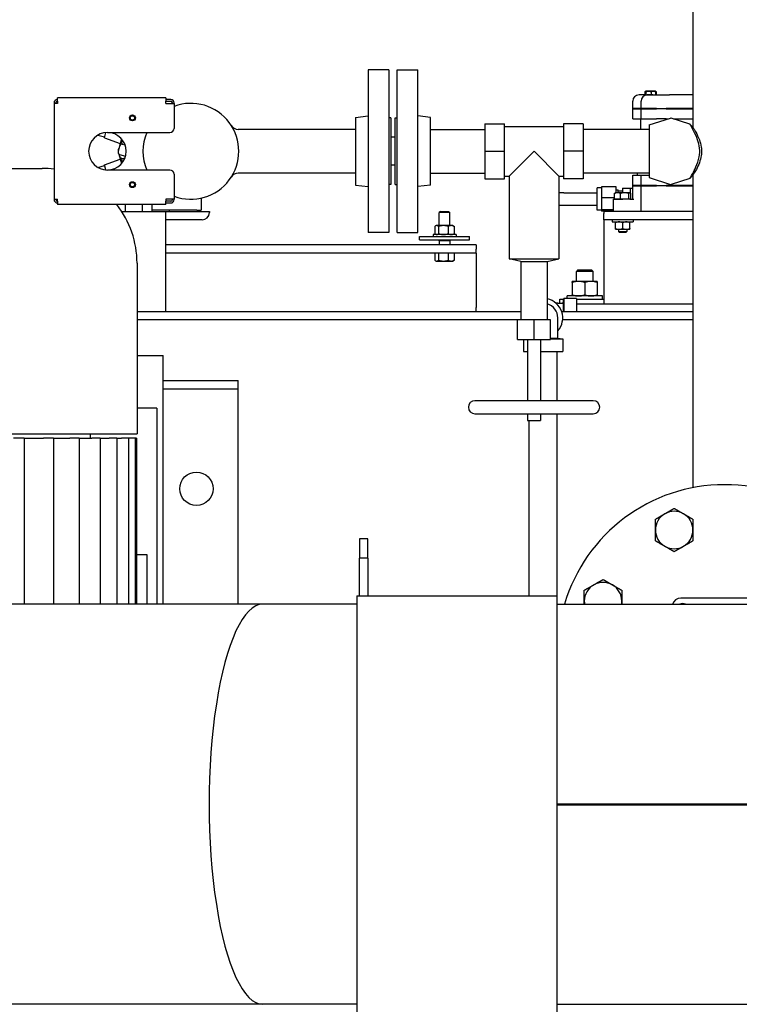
# Model space of a CAD drawing. Header units: inches. Extents: x 24 to 1128, y -94 to 748.
# Tile 398 of 573: x 429 to 450, y 526 to 556. Entities that reach past the tile are written whole.
import ezdxf

# ---------------------------------------------------------------- set-up
doc = ezdxf.new("R2010")
doc.units = ezdxf.units.IN
doc.header["$LTSCALE"] = 32
doc.header["$MEASUREMENT"] = 0
doc.layers.add('Dimension (ANSI)', color=7, linetype='Continuous', lineweight=25)
doc.layers.add('Visible (ANSI)', color=7, linetype='Continuous', lineweight=30)
doc.styles.add('Note Text (ANSI)', font='tahoma.ttf')
doc.dimstyles.new('Architectural (ANSI)', dxfattribs={"dimscale": 32, "dimtxt": 0.125, "dimasz": 0.098425, "dimexe": 0.125, "dimexo": 0.0625, "dimgap": 0.031496, "dimtad": 0, "dimtih": 1, "dimtoh": 1, "dimdec": 4, "dimrnd": 1e-08, "dimzin": 3, "dimdsep": 46, "dimlunit": 4, "dimtxsty": 'Note Text (ANSI)', "dimcen": 0.09, "dimdle": 0.393701, "dimclrd": 256, "dimclre": 256, "dimclrt": 256, "dimadec": 0, "dimazin": 3, "dimtfac": 0.96, "dimtofl": 0, "dimtmove": 0, "dimatfit": 3, "dimfxl": 1, "dimfrac": 2, "dimtolj": 1, "dimtzin": 12, "dimlwd": -1, "dimlwe": -1, "dimarcsym": 0})

# ---------------------------------------------------------------- blocks, each defined once
blk = doc.blocks.new('*D22')
at = {"layer": 'Defpoints', "color": 0, "transparency": 16777216}
for p in [(438.48, 699.411), (351.857, 463.849), (472.383, 463.849)]:
    blk.add_point(p, dxfattribs=at)
at = {"layer": 'Dimension (ANSI)', "transparency": 16777216}
for p, q in [((436.48, 699.411), (347.857, 699.411)), ((351.857, 696.261), (351.857, 597.163)), ((351.857, 466.999), (351.857, 590.097)), ((470.383, 463.849), (347.857, 463.849))]:
    blk.add_line(p, q, dxfattribs=at)
for points in [[(351.332, 696.261), (352.382, 696.261), (351.857, 699.411)], [(351.332, 466.999), (352.382, 466.999), (351.857, 463.849)]]:
    blk.add_solid(points, dxfattribs=at)
at = {"layer": 'Dimension (ANSI)', "transparency": 16777216, "insert": (338.708, 596.155), "char_height": 4, "attachment_point": 1, "style": 'Note Text (ANSI)'}
blk.add_mtext('\\A1;19\'-7 9/16"', dxfattribs=at)

msp = doc.modelspace()

# ---------------------------------------------------------------- linework, layer by layer
at = {"layer": 'Visible (ANSI)'}
for p, q in [((448.87227, 557.28152), (448.87227, 552.50027)), ((439.14577, 554.22152), (439.14577, 549.34152)), ((439.76577, 554.22152), (439.14577, 554.22152)), ((439.76577, 554.22152), (439.76577, 549.34152)), ((440.01077, 549.34152), (440.01077, 554.22152)), ((440.01077, 554.22152), (440.63077, 554.22152)), ((440.63077, 549.34152), (440.63077, 554.22152)), ((447.4551, 553.47402), (447.26089, 553.47402)), ((447.43929, 553.56556), (447.43929, 553.47402)), ((447.46078, 553.58757), (447.44556, 553.57235)), ((447.4551, 553.56556), (447.4551, 553.47402)), ((447.4551, 553.47402), (447.46825, 553.47402)), ((447.46123, 553.58802), (447.46078, 553.58757)), ((447.46167, 553.58802), (447.46123, 553.58802)), ((447.54388, 553.58802), (447.46167, 553.58802)), ((447.46825, 553.56556), (447.46825, 553.47402)), ((447.46825, 553.47402), (447.61952, 553.47402)), ((447.6717, 553.47366), (447.50137, 553.47366)), ((447.68858, 553.58802), (447.54388, 553.58802)), ((447.61952, 553.56556), (447.61952, 553.47402)), ((447.61952, 553.47402), (447.75764, 553.47402)), ((447.75152, 553.58802), (447.68858, 553.58802)), ((447.75152, 553.58802), (447.75197, 553.58757)), ((447.75197, 553.58757), (447.76719, 553.57235)), ((447.75764, 553.56556), (447.75764, 553.47402)), ((447.75764, 553.47402), (448.17003, 553.47402)), ((447.77346, 553.56556), (447.77346, 553.47402)), ((448.87227, 553.47402), (448.17003, 553.47402)), ((429.72577, 553.23152), (429.72577, 553.21902)), ((429.82577, 553.21902), (429.72577, 553.21902)), ((429.72577, 553.21902), (429.72577, 550.34402)), ((429.77577, 553.21902), (429.77577, 553.23152)), ((429.82577, 553.28252), (429.82577, 553.38252)), ((433.07577, 553.38252), (429.82577, 553.38252)), ((429.82577, 553.28252), (429.82577, 553.21902)), ((433.07577, 553.38252), (433.07577, 553.28252)), ((433.22577, 553.33152), (433.07577, 553.33152)), ((433.07577, 553.21902), (433.07577, 553.28252)), ((433.07577, 553.28152), (433.22577, 553.28152)), ((433.07577, 553.21902), (433.32577, 553.21902)), ((433.27577, 553.23152), (433.27577, 553.21902)), ((433.32577, 553.21902), (433.32577, 553.23152)), ((433.32577, 553.21902), (433.32577, 552.46902)), ((447.07339, 553.06702), (447.07339, 553.28652)), ((447.32537, 553.06702), (447.32537, 553.28652)), ((438.76577, 552.79486), (439.14577, 552.84152)), ((441.01077, 552.79486), (440.63077, 552.84152)), ((447.32537, 553.06702), (447.07339, 553.06702)), ((447.08339, 553.05702), (447.07339, 553.06702)), ((447.07339, 553.05702), (447.32537, 553.05702)), ((447.07339, 552.75752), (447.07339, 553.05702)), ((447.78121, 553.06702), (447.32537, 553.06702)), ((447.33537, 553.05702), (447.32537, 553.06702)), ((447.32537, 553.05702), (447.78121, 553.05702)), ((447.32537, 552.75752), (447.32537, 553.05702)), ((447.78121, 553.06702), (448.07006, 553.06702)), ((448.07006, 553.05702), (447.78121, 553.05702)), ((448.87227, 553.06702), (448.07006, 553.06702)), ((448.07006, 553.05702), (448.87227, 553.05702)), ((438.76577, 552.79486), (438.76577, 550.76817)), ((439.82577, 552.78152), (439.76577, 552.78152)), ((439.82577, 552.78152), (439.82577, 550.78152)), ((439.95077, 550.78152), (439.95077, 552.78152)), ((439.95077, 552.78152), (440.01077, 552.78152)), ((441.01077, 550.76817), (441.01077, 552.79486)), ((442.63827, 552.60829), (443.22882, 552.60829)), ((442.63827, 552.60829), (442.63827, 551.78152)), ((443.22882, 551.78152), (443.22882, 552.60829)), ((443.22882, 552.52561), (445.00047, 552.52561)), ((445.59102, 552.60829), (445.00047, 552.60829)), ((445.00047, 552.60829), (445.00047, 551.78152)), ((445.59102, 552.60829), (445.59102, 551.78152)), ((447.07339, 552.75752), (447.32537, 552.75752)), ((447.31089, 552.43902), (447.31089, 552.75752)), ((447.32537, 552.75752), (447.78121, 552.75752)), ((447.55977, 552.57202), (448.20375, 552.77959)), ((447.55977, 552.57202), (447.55977, 550.99102)), ((448.07006, 552.75752), (447.78121, 552.75752)), ((448.07006, 552.75752), (448.13528, 552.75752)), ((448.78835, 552.59443), (448.22858, 552.77949)), ((448.29506, 552.75752), (448.87227, 552.75752)), ((448.78835, 552.59443), (448.87227, 552.50027)), ((431.04014, 552.2661), (431.24272, 552.21182)), ((431.23665, 552.18917), (431.27759, 552.34195)), ((431.25473, 552.33951), (431.27545, 552.33396)), ((431.32577, 552.34402), (433.20077, 552.34402)), ((438.76577, 552.43902), (435.24848, 552.43902)), ((441.01077, 552.43902), (442.63827, 552.43902)), ((447.55977, 552.43902), (445.59102, 552.43902)), ((431.23665, 552.18917), (431.71238, 552.0177)), ((431.74852, 552.15257), (431.66999, 551.85948)), ((431.77116, 551.99558), (431.85459, 551.97323)), ((439.95077, 552.20152), (439.82577, 552.20152)), ((431.66748, 551.85011), (431.64919, 551.78187)), ((431.66748, 551.85011), (431.66999, 551.85948)), ((431.6727, 551.69345), (431.74852, 551.41046)), ((431.68705, 551.68165), (431.86833, 551.63308)), ((442.63827, 551.78152), (442.63827, 550.95474)), ((442.63827, 551.78152), (443.22882, 551.78152)), ((443.22882, 550.95474), (443.22882, 551.78152)), ((444.11464, 551.78152), (443.37055, 551.03742)), ((444.85874, 551.03742), (444.11464, 551.78152)), ((445.59102, 551.78152), (445.00047, 551.78152)), ((445.00047, 551.78152), (445.00047, 550.95474)), ((445.59102, 551.78152), (445.59102, 550.95474)), ((431.04014, 551.29693), (431.24272, 551.35121)), ((431.23665, 551.37386), (431.71238, 551.54533)), ((431.27759, 551.22108), (431.23665, 551.37386)), ((431.77116, 551.56745), (431.85459, 551.5898)), ((439.95077, 551.36152), (439.82577, 551.36152)), ((416.23974, 551.26861), (429.37305, 551.26861)), ((431.27545, 551.22907), (431.25473, 551.22352)), ((433.20077, 551.21902), (431.32577, 551.21902)), ((433.32577, 551.09402), (433.32577, 550.34402)), ((438.76577, 551.12402), (435.24848, 551.12402)), ((441.01077, 551.12402), (442.63827, 551.12402)), ((443.22882, 551.03742), (443.37055, 551.03742)), ((443.37055, 551.03742), (443.37055, 548.55317)), ((444.85874, 551.03742), (444.85874, 548.55317)), ((444.85874, 551.03742), (445.00047, 551.03742)), ((447.55977, 551.12402), (445.59102, 551.12402)), ((447.07339, 551.06302), (447.20839, 551.06302)), ((447.07339, 550.76002), (447.07339, 551.06302)), ((447.20839, 551.12402), (447.20839, 551.06302)), ((447.20839, 551.06302), (447.32537, 551.06302)), ((447.32537, 551.06302), (447.55977, 551.06302)), ((447.32537, 550.76002), (447.32537, 551.06302)), ((448.87227, 551.06277), (448.78835, 550.9686)), ((448.87227, 551.06277), (448.87227, 541.69044)), ((438.76577, 550.76817), (439.14577, 550.72152)), ((439.82577, 550.78152), (439.76577, 550.78152)), ((439.95077, 550.78152), (440.01077, 550.78152)), ((441.01077, 550.76817), (440.63077, 550.72152)), ((442.63827, 550.95474), (443.22882, 550.95474)), ((445.59102, 550.95474), (445.00047, 550.95474)), ((447.32537, 550.76002), (447.07339, 550.76002)), ((447.08339, 550.75002), (447.07339, 550.76002)), ((447.07339, 550.75002), (447.32537, 550.75002)), ((447.07339, 550.34902), (447.07339, 550.75002)), ((447.78121, 550.76002), (447.32537, 550.76002)), ((447.33537, 550.75002), (447.32537, 550.76002)), ((447.32537, 550.75002), (447.78121, 550.75002)), ((447.32537, 549.97402), (447.32537, 550.75002)), ((447.55977, 550.99102), (448.20375, 550.78344)), ((447.78121, 550.76002), (448.07006, 550.76002)), ((448.07006, 550.75002), (447.78121, 550.75002)), ((448.87227, 550.76002), (448.07006, 550.76002)), ((448.07006, 550.75002), (448.87227, 550.75002)), ((448.78835, 550.9686), (448.22858, 550.78354)), ((445.00839, 550.53652), (444.85874, 550.53652)), ((445.00839, 550.53652), (446.00839, 550.53652)), ((446.00839, 550.01502), (446.00839, 550.68302)), ((446.13438, 550.68302), (446.00839, 550.68302)), ((446.57139, 550.71081), (446.13438, 550.71081)), ((446.13438, 550.71081), (446.13438, 550.38791)), ((446.52696, 550.34902), (446.52696, 550.51746)), ((446.55189, 550.53702), (446.54447, 550.53273)), ((446.61681, 550.53702), (446.55189, 550.53702)), ((446.57139, 550.53702), (446.57139, 550.71081)), ((446.57139, 550.62962), (446.63044, 550.62962)), ((446.82863, 550.53702), (446.61681, 550.53702)), ((446.63044, 550.53702), (446.63044, 550.62962)), ((446.63044, 550.59652), (446.76824, 550.59652)), ((446.70666, 550.34902), (446.70666, 550.51746)), ((446.76824, 550.67768), (447.00839, 550.67768)), ((446.76824, 550.67768), (446.76824, 550.53702)), ((446.98271, 550.53702), (446.82863, 550.53702)), ((446.95059, 550.34902), (446.95059, 550.51746)), ((446.98989, 550.53702), (446.98271, 550.53702)), ((446.98989, 550.53702), (446.99732, 550.53273)), ((447.00839, 550.52419), (447.00839, 550.67768)), ((447.07339, 550.66152), (447.00839, 550.66152)), ((447.01483, 550.34902), (447.01483, 550.51746)), ((429.72577, 550.34402), (429.82577, 550.34402)), ((429.72577, 550.34402), (429.72577, 550.33152)), ((429.77577, 550.33152), (429.77577, 550.34402)), ((429.82577, 550.28052), (429.82577, 550.34402)), ((429.82577, 550.28052), (429.82577, 550.18052)), ((433.07577, 550.18052), (429.82577, 550.18052)), ((431.86839, 549.97402), (431.86839, 550.18052)), ((432.36839, 550.18052), (432.36839, 549.97402)), ((432.65418, 550.18052), (432.65418, 550.01402)), ((433.32577, 550.34402), (433.07577, 550.34402)), ((433.07577, 550.34402), (433.07577, 550.28052)), ((433.22577, 550.28152), (433.07577, 550.28152)), ((433.07577, 550.18052), (433.07577, 550.28052)), ((433.07577, 550.23152), (433.22577, 550.23152)), ((433.27577, 550.34402), (433.27577, 550.33152)), ((433.32577, 550.33152), (433.32577, 550.34402)), ((434.13339, 550.37732), (434.13339, 550.01402)), ((444.85874, 550.16152), (445.00839, 550.16152)), ((445.00839, 550.16152), (446.00839, 550.16152)), ((446.52696, 550.38791), (446.13438, 550.38791)), ((446.13438, 550.38791), (446.13438, 550.02612)), ((446.48959, 550.34902), (446.77089, 550.34902)), ((446.48959, 550.34902), (446.48959, 549.97402)), ((446.61681, 550.34902), (446.52696, 550.34902)), ((446.55189, 550.34902), (446.55189, 550.34902)), ((446.70666, 550.34902), (446.61681, 550.34902)), ((446.82863, 550.34902), (446.70666, 550.34902)), ((446.98522, 550.34902), (446.77089, 550.34902)), ((446.95059, 550.34902), (446.82863, 550.34902)), ((446.98271, 550.34902), (446.95059, 550.34902)), ((447.01483, 550.34902), (446.98271, 550.34902)), ((446.98522, 550.34902), (447.10818, 550.34902)), ((446.98989, 550.34902), (446.98989, 550.34902)), ((447.00839, 550.34902), (447.00839, 550.34902)), ((431.75578, 549.97402), (433.07089, 549.97402)), ((432.65418, 550.01402), (432.65418, 549.97402)), ((434.00839, 550.01402), (432.65418, 550.01402)), ((433.07089, 549.97402), (434.38339, 549.97402)), ((433.07089, 549.97402), (433.07089, 546.97402)), ((433.17539, 550.01402), (433.17539, 549.97402)), ((434.00839, 550.01402), (434.13339, 550.01402)), ((434.07089, 550.01402), (434.07089, 549.97402)), ((434.38339, 549.97402), (434.38339, 549.94402)), ((441.30872, 549.97402), (441.27464, 549.94096)), ((441.58714, 549.94096), (441.27464, 549.94096)), ((441.27464, 549.55252), (441.27464, 549.94096)), ((441.30872, 549.97402), (441.55306, 549.97402)), ((441.55306, 549.97402), (441.58714, 549.94096)), ((441.58714, 549.55252), (441.58714, 549.94096)), ((446.13438, 550.01502), (446.00839, 550.01502)), ((446.48959, 550.02612), (446.13438, 550.02612)), ((446.13438, 550.02612), (446.13438, 549.98722)), ((446.48959, 549.98722), (446.13438, 549.98722)), ((448.87227, 549.97402), (446.20839, 549.97402)), ((446.20839, 549.97402), (446.20839, 549.91402)), ((446.20839, 549.72402), (446.20839, 549.91402)), ((434.16339, 549.72402), (433.07089, 549.72402)), ((448.87227, 549.72402), (446.20839, 549.72402)), ((446.20839, 549.72402), (446.20839, 549.34402)), ((446.45839, 549.72402), (446.45839, 549.66152)), ((446.45839, 549.66152), (447.08339, 549.66152)), ((446.55214, 549.46205), (446.55214, 549.64198)), ((446.77089, 549.46205), (446.77089, 549.64198)), ((446.98964, 549.46205), (446.98964, 549.64198)), ((447.08339, 549.72402), (447.08339, 549.66152)), ((439.76577, 549.34152), (439.14577, 549.34152)), ((440.01077, 549.34152), (440.63077, 549.34152)), ((441.77464, 549.28652), (441.08714, 549.28652)), ((441.08714, 549.28652), (441.08714, 549.22402)), ((441.14489, 549.53019), (441.14489, 549.30884)), ((441.18089, 549.55252), (441.16089, 549.54097)), ((441.18089, 549.28652), (441.16089, 549.29806)), ((441.19941, 549.55252), (441.18089, 549.55252)), ((441.39693, 549.55252), (441.19941, 549.55252)), ((441.25393, 549.53019), (441.25393, 549.30884)), ((441.62841, 549.55252), (441.39693, 549.55252)), ((441.53993, 549.53019), (441.53993, 549.30884)), ((441.68089, 549.55252), (441.62841, 549.55252)), ((441.68089, 549.55252), (441.7009, 549.54097)), ((441.68089, 549.28652), (441.7009, 549.29806)), ((441.71689, 549.53019), (441.71689, 549.30884)), ((441.77464, 549.28652), (441.77464, 549.22402)), ((446.20839, 549.34402), (446.20839, 547.20152)), ((446.55214, 549.44252), (446.66152, 549.44252)), ((446.64589, 549.44252), (446.64589, 549.37877)), ((446.64589, 549.37877), (446.89589, 549.37877)), ((446.67657, 549.34902), (446.64589, 549.37877)), ((446.66152, 549.44252), (446.88027, 549.44252)), ((446.86522, 549.34902), (446.67657, 549.34902)), ((446.86522, 549.34902), (446.89589, 549.37877)), ((446.88027, 549.44252), (446.98964, 549.44252)), ((446.89589, 549.44252), (446.89589, 549.37877)), ((442.38339, 548.97402), (433.07089, 548.97402)), ((440.68089, 549.22402), (441.24633, 549.22402)), ((440.68089, 549.12402), (440.68089, 549.22402)), ((440.68089, 549.12402), (442.18089, 549.12402)), ((441.24633, 549.22402), (441.61546, 549.22402)), ((441.27464, 549.09902), (441.26947, 548.97402)), ((441.27464, 549.09902), (441.27464, 549.12402)), ((441.58714, 549.09902), (441.27464, 549.09902)), ((441.58714, 549.09902), (441.58714, 549.12402)), ((441.58714, 549.09902), (441.59232, 548.97402)), ((441.61546, 549.22402), (442.18089, 549.22402)), ((442.18089, 549.12402), (442.18089, 549.22402)), ((442.38339, 548.97402), (442.38339, 548.84402)), ((442.38339, 548.72402), (433.07089, 548.72402)), ((441.14489, 548.72402), (441.14489, 548.51134)), ((441.25393, 548.72402), (441.25393, 548.51134)), ((441.53993, 548.72402), (441.53993, 548.51134)), ((441.71689, 548.72402), (441.71689, 548.51134)), ((442.38339, 548.72402), (442.38339, 548.84402)), ((442.38339, 548.72402), (442.38339, 548.47402)), ((432.21307, 548.42859), (432.21307, 543.30652)), ((441.18089, 548.48902), (441.16089, 548.50056)), ((441.18089, 548.48902), (441.19941, 548.48902)), ((441.19941, 548.48902), (441.39693, 548.48902)), ((441.39693, 548.48902), (441.62841, 548.48902)), ((441.62841, 548.48902), (441.68089, 548.48902)), ((441.68089, 548.48902), (441.7009, 548.50056)), ((442.38339, 548.47402), (442.38339, 547.09402)), ((443.37055, 548.55317), (444.85874, 548.55317)), ((443.72094, 548.47246), (443.37055, 548.55317)), ((443.72094, 548.47246), (444.50835, 548.47246)), ((443.72094, 548.47246), (443.72094, 546.72246)), ((444.50835, 548.47246), (444.85874, 548.55317)), ((444.50835, 548.47246), (444.50835, 546.72246)), ((445.43058, 548.22402), (445.38339, 548.17824)), ((445.88339, 548.17824), (445.38339, 548.17824)), ((445.38339, 547.88082), (445.38339, 548.17824)), ((445.43058, 548.22402), (445.83621, 548.22402)), ((445.83621, 548.22402), (445.88339, 548.17824)), ((445.88339, 547.88082), (445.88339, 548.17824)), ((445.44589, 547.88082), (445.25839, 547.88082)), ((445.25839, 547.84732), (445.25839, 547.47631)), ((445.82089, 547.88082), (445.44589, 547.88082)), ((445.63339, 547.84732), (445.63339, 547.47631)), ((446.00839, 547.88082), (445.82089, 547.88082)), ((446.00839, 547.84732), (446.00839, 547.47631)), ((444.82777, 547.22452), (444.77218, 547.22452)), ((444.82777, 547.22452), (444.99077, 547.22452)), ((444.88339, 547.34902), (445.00275, 547.34902)), ((444.88339, 547.22452), (444.88339, 547.34902)), ((444.99077, 547.22452), (445.00477, 547.37002)), ((444.99077, 547.22452), (444.99077, 546.97402)), ((445.00477, 547.37002), (445.00477, 546.97402)), ((445.38477, 547.37002), (445.00477, 547.37002)), ((446.16464, 547.44282), (445.10214, 547.44282)), ((445.10214, 547.37002), (445.10214, 547.44282)), ((445.38477, 547.37002), (445.38477, 546.97402)), ((445.38477, 547.34902), (446.20839, 547.34902)), ((445.38477, 547.20152), (448.87227, 547.20152)), ((446.16464, 547.34902), (446.16464, 547.44282)), ((432.21307, 546.97402), (433.07089, 546.97402)), ((433.07089, 546.97402), (443.72094, 546.97402)), ((442.38339, 546.97402), (442.38339, 547.09402)), ((444.9409, 546.97402), (448.87227, 546.97402)), ((443.72094, 546.72402), (432.21307, 546.72402)), ((444.11464, 546.72246), (443.62252, 546.72246)), ((443.62252, 546.13191), (443.62252, 546.72246)), ((444.60677, 546.72246), (444.11464, 546.72246)), ((444.11464, 546.13191), (444.11464, 546.72246)), ((444.60677, 546.13191), (444.60677, 546.72246)), ((444.82777, 546.33852), (444.82777, 546.78152)), ((448.87227, 546.72402), (444.97046, 546.72402)), ((444.82777, 546.17552), (444.82777, 546.33852)), ((443.62252, 546.13191), (444.11464, 546.13191)), ((443.79627, 546.13191), (443.79627, 545.78152)), ((443.91779, 546.13191), (443.91779, 544.3012)), ((444.11464, 546.13191), (444.60677, 546.13191)), ((444.31149, 546.13191), (444.31149, 544.3012)), ((444.60677, 546.17552), (444.82777, 546.17552)), ((444.60677, 546.16152), (444.97327, 546.16152)), ((444.82777, 546.17552), (444.97327, 546.16152)), ((444.97327, 546.16152), (444.97327, 545.78152)), ((443.79627, 545.78152), (443.91779, 545.78152)), ((444.31149, 545.78152), (444.97327, 545.78152)), ((444.80477, 544.3012), (444.80477, 545.78152)), ((432.21307, 545.66152), (432.99389, 545.66152)), ((432.99389, 538.19802), (432.99389, 545.66152)), ((432.99389, 544.91152), (435.24389, 544.91152)), ((435.24389, 544.66152), (435.24389, 544.91152)), ((432.99389, 544.66152), (435.24389, 544.66152)), ((435.24389, 538.19802), (435.24389, 544.66152)), ((445.8863, 544.3012), (442.34299, 544.3012)), ((432.80639, 544.08152), (432.21307, 544.08152)), ((432.80639, 544.08152), (432.80639, 538.19802)), ((442.34299, 543.9075), (445.8863, 543.9075)), ((443.91779, 543.9075), (443.91779, 543.71065)), ((443.91779, 543.71065), (444.31149, 543.71065)), ((443.96477, 538.44802), (443.96477, 543.71065)), ((444.31149, 543.9075), (444.31149, 543.71065)), ((444.80477, 538.44802), (444.80477, 543.9075)), ((413.39971, 543.30652), (432.21307, 543.30652)), ((428.83426, 543.18152), (428.51505, 543.18152)), ((428.83426, 543.18152), (429.41252, 543.18152)), ((428.83426, 543.18152), (428.83426, 538.19802)), ((429.71319, 543.18152), (429.41252, 543.18152)), ((429.71319, 543.18152), (430.19696, 543.18152)), ((429.71319, 543.18152), (429.71319, 538.19802)), ((430.47715, 543.18152), (430.19696, 543.18152)), ((430.47715, 543.18152), (430.85495, 543.18152)), ((430.47715, 543.18152), (430.47715, 538.19802)), ((430.80639, 543.30652), (430.80639, 543.18152)), ((431.11306, 543.18152), (430.85495, 543.18152)), ((431.11306, 543.18152), (431.37522, 543.18152)), ((431.11306, 543.18152), (431.11306, 538.19802)), ((431.61006, 543.18152), (431.37522, 543.18152)), ((431.61006, 543.18152), (431.74887, 543.18152)), ((431.61006, 543.18152), (431.61006, 538.19802)), ((431.95963, 543.18152), (431.74887, 543.18152)), ((431.95963, 543.18152), (431.96952, 543.18152)), ((431.95963, 543.18152), (431.95963, 538.19802)), ((432.15579, 543.18152), (431.96952, 543.18152)), ((432.19519, 543.18152), (432.15579, 543.18152)), ((432.15579, 543.18152), (432.15579, 538.19802)), ((432.19519, 543.18152), (432.19519, 538.19802)), ((438.88477, 540.15652), (438.88477, 539.57505)), ((439.13477, 540.15652), (438.88477, 540.15652)), ((439.13477, 539.57505), (439.13477, 540.15652)), ((432.51604, 539.68152), (432.19519, 539.68152)), ((432.51604, 538.19802), (432.51604, 539.68152)), ((439.13477, 539.57505), (438.88477, 539.57505)), ((438.88477, 538.44802), (438.88477, 539.57505)), ((439.13477, 539.57505), (439.13477, 538.44802)), ((438.80639, 538.44802), (438.80639, 525.94802)), ((438.80639, 538.44802), (444.80639, 538.44802)), ((444.80639, 525.94802), (444.80639, 538.44802)), ((451.13477, 538.38152), (448.50977, 538.38152)), ((435.98331, 538.19802), (427.62948, 538.19802)), ((438.80639, 538.19802), (435.98331, 538.19802)), ((444.80639, 538.19802), (503.81989, 538.19802)), ((444.80639, 532.21052), (503.81989, 532.21052)), ((444.80639, 532.18552), (503.81989, 532.18552)), ((435.98331, 526.19802), (427.62948, 526.19802)), ((438.80639, 526.19802), (435.98331, 526.19802)), ((444.80639, 526.19802), (503.81989, 526.19802))]:
    msp.add_line(p, q, dxfattribs=at)
for centre, radius in [((432.07577, 552.78152), 0.0885), ((432.07577, 552.78152), 0.065), ((432.07577, 550.78152), 0.0885), ((432.07577, 550.78152), 0.065), ((433.99389, 541.66152), 0.5)]:
    msp.add_circle(centre, radius, dxfattribs=at)
for centre, radius, start, end in [((447.26089, 553.28652), 0.1875, 90, 180), ((447.51287, 553.28652), 0.1875, 93.516348, 180), ((429.82577, 553.23152), 0.1, 90, 180), ((429.82577, 553.23152), 0.05, 90, 180), ((433.22577, 553.23152), 0.1, 0, 90), ((433.22577, 553.23152), 0.05, 0, 90), ((433.82577, 551.78152), 1.4375, 249.645594, 110.354406), ((435.24848, 552.68902), 0.25, 212.53249, 270), ((448.21602, 552.74152), 0.04, 71.706148, 107.865489), ((431.32577, 551.78152), 0.5625, 90, 270), ((431.32577, 551.78152), 0.5625, 270, 90), ((433.82577, 551.78152), 1.4375, 156.964316, 203.035684), ((433.82577, 551.78152), 1.4375, 156.964316, 203.035684), ((433.20077, 552.46902), 0.125, 270, 0), ((431.73787, 551.80492), 0.0918, 135.22745, 194.773452), ((431.73787, 551.75811), 0.0918, 165, 236.386238), ((429.37305, 548.42859), 2.84002, 82.865748, 90), ((433.20077, 551.09402), 0.125, 0, 90), ((435.24848, 550.87402), 0.25, 90, 147.46751), ((448.21602, 550.82152), 0.04, 252.134511, 288.293852), ((429.82577, 550.33152), 0.1, 180, 270), ((429.82577, 550.33152), 0.05, 180, 270), ((429.37305, 548.42859), 2.84002, 0, 38.087974), ((433.22577, 550.33152), 0.1, 270, 0), ((433.22577, 550.33152), 0.05, 270, 0), ((434.16339, 549.94402), 0.22, 270, 0), ((444.38477, 546.78152), 0.5885, 318.830136, 77.878859), ((444.38477, 546.78152), 0.443, 0, 73.802724), ((442.34299, 544.10435), 0.19685, 90, 270), ((445.8863, 544.10435), 0.19685, 270, 90), ((449.82227, 536.78152), 5, 16.457258, 163.542742), ((448.3145, 540.4216), 0.5625, 120, 180), ((448.3145, 540.4216), 0.5625, 60, 120), ((448.3145, 540.4216), 0.5625, 0, 60), ((448.3145, 540.4216), 0.5625, 180, 240), ((448.3145, 540.4216), 0.5625, 300, 0), ((448.3145, 540.4216), 0.5625, 240, 300), ((446.18219, 538.28929), 0.5625, 120, 180), ((446.18219, 538.28929), 0.5625, 60, 120), ((446.18219, 538.28929), 0.5625, 0, 60), ((448.50977, 538.13152), 0.25, 90, 164.573619), ((446.18219, 538.28929), 0.5625, 180, 189.338251), ((446.18219, 538.28929), 0.5625, 350.661749, 0), ((448.57227, 538.03152), 0.1875, 62.622994, 117.377006)]:
    msp.add_arc(centre, radius, start, end, dxfattribs=at)
msp.add_ellipse((435.98331, 532.19802), major_axis=(0, -6), ratio=0.26794919, start_param=3.14159265, end_param=6.28318531, dxfattribs=at)
msp.add_ellipse((435.98331, 532.19802), major_axis=(0, -6), ratio=0.26794919, start_param=3.14159265, end_param=6.28318531, dxfattribs=at)
for points, weights in [([(447.43929, 553.56556), (447.44886, 553.57401), (447.45764, 553.57919)], [1.41860558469, 1.45797452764, 1.48321861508]), ([(447.44556, 553.57235), (447.44249, 553.56928), (447.43929, 553.56556)], [1.45007010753, 1.43566374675, 1.41860558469]), ([(447.4551, 553.56556), (447.45862, 553.58802), (447.46167, 553.58802)], [1.41860558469, 1.52833510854, 1.52833510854]), ([(447.46167, 553.58802), (447.46472, 553.58802), (447.46825, 553.56556)], [1.52833510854, 1.52833510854, 1.41860558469]), ([(447.46825, 553.56556), (447.50878, 553.58802), (447.54388, 553.58802)], [1.41860558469, 1.52833510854, 1.52833510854]), ([(447.54388, 553.58802), (447.57898, 553.58802), (447.61952, 553.56556)], [1.52833510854, 1.52833510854, 1.41860558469]), ([(447.61952, 553.56556), (447.65653, 553.58802), (447.68858, 553.58802)], [1.41860558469, 1.52833510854, 1.52833510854]), ([(447.68858, 553.58802), (447.72063, 553.58802), (447.75764, 553.56556)], [1.52833510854, 1.52833510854, 1.41860558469]), ([(447.75764, 553.56556), (447.7546, 553.58493), (447.75197, 553.58757)], [1.41860558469, 1.512252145, 1.52597784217]), ([(447.75412, 553.5829), (447.76326, 553.5774), (447.77346, 553.56556)], [1.50184542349, 1.47442128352, 1.41860558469]), ([(446.61681, 550.53702), (446.57511, 550.53702), (446.52696, 550.51746)], [1, 1.0379548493, 1]), ([(446.52696, 550.51746), (446.5362, 550.52796), (446.54447, 550.53273)], [1, 1.02001738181, 1.01892043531]), ([(446.70666, 550.51746), (446.65851, 550.53702), (446.61681, 550.53702)], [1, 1.0379548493, 1]), ([(446.82863, 550.53702), (446.77202, 550.53702), (446.70666, 550.51746)], [1, 1.0379548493, 1]), ([(446.95059, 550.51746), (446.88523, 550.53702), (446.82863, 550.53702)], [1, 1.0379548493, 1]), ([(446.98271, 550.53702), (446.96781, 550.53702), (446.95059, 550.51746)], [1, 1.0379548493, 1]), ([(447.01483, 550.51746), (446.99762, 550.53702), (446.98271, 550.53702)], [1, 1.0379548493, 1]), ([(446.55214, 549.64198), (446.55214, 549.66152), (446.55214, 549.66152)], [1, 1.0379548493, 1]), ([(446.66152, 549.66152), (446.61076, 549.66152), (446.55214, 549.64198)], [1, 1.0379548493, 1]), ([(446.77089, 549.64198), (446.71228, 549.66152), (446.66152, 549.66152)], [1, 1.0379548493, 1]), ([(446.88027, 549.66152), (446.82951, 549.66152), (446.77089, 549.64198)], [1, 1.0379548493, 1]), ([(446.98964, 549.64198), (446.93103, 549.66152), (446.88027, 549.66152)], [1, 1.0379548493, 1]), ([(446.98964, 549.66152), (446.98964, 549.66152), (446.98964, 549.64198)], [1, 1.0379548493, 1]), ([(441.19941, 549.55252), (441.17411, 549.55252), (441.14489, 549.53019)], [1, 1.0379548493, 1]), ([(441.14489, 549.30884), (441.17411, 549.28652), (441.19941, 549.28652)], [1, 1.0379548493, 1]), ([(441.25393, 549.53019), (441.22472, 549.55252), (441.19941, 549.55252)], [1, 1.0379548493, 1]), ([(441.19941, 549.28652), (441.22472, 549.28652), (441.25393, 549.30884)], [1, 1.0379548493, 1]), ([(441.39693, 549.55252), (441.33057, 549.55252), (441.25393, 549.53019)], [1, 1.0379548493, 1]), ([(441.25393, 549.30884), (441.33057, 549.28652), (441.39693, 549.28652)], [1, 1.0379548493, 1]), ([(441.53993, 549.53019), (441.4633, 549.55252), (441.39693, 549.55252)], [1, 1.0379548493, 1]), ([(441.39693, 549.28652), (441.4633, 549.28652), (441.53993, 549.30884)], [1, 1.0379548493, 1]), ([(441.62841, 549.55252), (441.58735, 549.55252), (441.53993, 549.53019)], [1, 1.0379548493, 1]), ([(441.53993, 549.30884), (441.58735, 549.28652), (441.62841, 549.28652)], [1, 1.0379548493, 1]), ([(441.71689, 549.53019), (441.66948, 549.55252), (441.62841, 549.55252)], [1, 1.0379548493, 1]), ([(441.62841, 549.28652), (441.66948, 549.28652), (441.71689, 549.30884)], [1, 1.0379548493, 1]), ([(441.7009, 549.54097), (441.70863, 549.5365), (441.71689, 549.53019)], [1.01514924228, 1.01045398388, 1]), ([(441.71689, 549.30884), (441.70863, 549.30253), (441.7009, 549.29806)], [1, 1.01045398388, 1.01514924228]), ([(446.55214, 549.46205), (446.61076, 549.44252), (446.66152, 549.44252)], [1, 1.0379548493, 1]), ([(446.55214, 549.44252), (446.55214, 549.44252), (446.55214, 549.46205)], [1, 1.0379548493, 1]), ([(446.66152, 549.44252), (446.71228, 549.44252), (446.77089, 549.46205)], [1, 1.0379548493, 1]), ([(446.77089, 549.46205), (446.82951, 549.44252), (446.88027, 549.44252)], [1, 1.0379548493, 1]), ([(446.88027, 549.44252), (446.93103, 549.44252), (446.98964, 549.46205)], [1, 1.0379548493, 1]), ([(446.98964, 549.46205), (446.98964, 549.44252), (446.98964, 549.44252)], [1, 1.0379548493, 1]), ([(441.14489, 548.51134), (441.17411, 548.48902), (441.19941, 548.48902)], [1, 1.0379548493, 1]), ([(441.19941, 548.48902), (441.22472, 548.48902), (441.25393, 548.51134)], [1, 1.0379548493, 1]), ([(441.25393, 548.51134), (441.33057, 548.48902), (441.39693, 548.48902)], [1, 1.0379548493, 1]), ([(441.39693, 548.48902), (441.4633, 548.48902), (441.53993, 548.51134)], [1, 1.0379548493, 1]), ([(441.53993, 548.51134), (441.58735, 548.48902), (441.62841, 548.48902)], [1, 1.0379548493, 1]), ([(441.62841, 548.48902), (441.66948, 548.48902), (441.71689, 548.51134)], [1, 1.0379548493, 1]), ([(441.71689, 548.51134), (441.70863, 548.50503), (441.7009, 548.50056)], [1, 1.01045398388, 1.01514924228]), ([(445.25839, 547.84732), (445.25839, 547.88082), (445.25839, 547.88082)], [1, 1.0379548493, 1]), ([(445.44589, 547.88082), (445.35887, 547.88082), (445.25839, 547.84732)], [1, 1.0379548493, 1]), ([(445.63339, 547.84732), (445.53291, 547.88082), (445.44589, 547.88082)], [1, 1.0379548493, 1]), ([(445.82089, 547.88082), (445.73387, 547.88082), (445.63339, 547.84732)], [1, 1.0379548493, 1]), ([(446.00839, 547.84732), (445.90791, 547.88082), (445.82089, 547.88082)], [1, 1.0379548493, 1]), ([(446.00839, 547.88082), (446.00839, 547.88082), (446.00839, 547.84732)], [1, 1.0379548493, 1]), ([(445.25839, 547.47631), (445.35887, 547.44282), (445.44589, 547.44282)], [1, 1.0379548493, 1]), ([(445.25839, 547.44282), (445.25839, 547.44282), (445.25839, 547.47631)], [1, 1.0379548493, 1]), ([(445.44589, 547.44282), (445.53291, 547.44282), (445.63339, 547.47631)], [1, 1.0379548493, 1]), ([(445.63339, 547.47631), (445.73387, 547.44282), (445.82089, 547.44282)], [1, 1.0379548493, 1]), ([(445.82089, 547.44282), (445.90791, 547.44282), (446.00839, 547.47631)], [1, 1.0379548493, 1]), ([(446.00839, 547.47631), (446.00839, 547.44282), (446.00839, 547.44282)], [1, 1.0379548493, 1]), ([(448.03325, 540.90874), (448.16378, 540.9841), (448.3145, 541.07112)], [1, 1.0379548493, 1]), ([(448.3145, 541.07112), (448.46522, 540.9841), (448.59575, 540.90874)], [1, 1.0379548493, 1]), ([(447.752, 540.74636), (447.90272, 540.83338), (448.03325, 540.90874)], [1, 1.0379548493, 1]), ([(447.752, 540.4216), (447.752, 540.57232), (447.752, 540.74636)], [1, 1.0379548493, 1]), ([(448.59575, 540.90874), (448.72628, 540.83338), (448.877, 540.74636)], [1, 1.0379548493, 1]), ([(448.877, 540.74636), (448.877, 540.57232), (448.877, 540.4216)], [1, 1.0379548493, 1]), ([(447.752, 540.09684), (447.752, 540.27088), (447.752, 540.4216)], [1, 1.0379548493, 1]), ([(448.877, 540.4216), (448.877, 540.27088), (448.877, 540.09684)], [1, 1.0379548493, 1]), ([(448.03325, 539.93446), (447.90272, 540.00982), (447.752, 540.09684)], [1, 1.0379548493, 1]), ([(448.3145, 539.77208), (448.16378, 539.8591), (448.03325, 539.93446)], [1, 1.0379548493, 1]), ([(448.59575, 539.93446), (448.46522, 539.8591), (448.3145, 539.77208)], [1, 1.0379548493, 1]), ([(448.877, 540.09684), (448.72628, 540.00982), (448.59575, 539.93446)], [1, 1.0379548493, 1]), ([(445.90094, 538.77643), (446.03147, 538.85179), (446.18219, 538.93881)], [1, 1.0379548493, 1]), ([(446.18219, 538.93881), (446.33291, 538.85179), (446.46344, 538.77643)], [1, 1.0379548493, 1]), ([(445.61969, 538.61405), (445.77041, 538.70107), (445.90094, 538.77643)], [1, 1.0379548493, 1]), ([(446.46344, 538.77643), (446.59397, 538.70107), (446.74469, 538.61405)], [1, 1.0379548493, 1]), ([(445.61969, 538.28929), (445.61969, 538.44001), (445.61969, 538.61405)], [1, 1.0379548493, 1]), ([(446.74469, 538.61405), (446.74469, 538.44001), (446.74469, 538.28929)], [1, 1.0379548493, 1]), ([(445.61969, 538.19802), (445.61969, 538.24395), (445.61969, 538.28929)], [1.01572610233, 1.01112238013, 1]), ([(446.74469, 538.28929), (446.74469, 538.24395), (446.74469, 538.19802)], [1, 1.01112238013, 1.01572610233])]:
    msp.add_rational_spline(points, weights, degree=2, dxfattribs=at)
for points, knots in [([(447.55844, 553.47402), (447.55778, 553.47402), (447.55712, 553.47401), (447.54994, 553.47399), (447.54381, 553.47388), (447.53407, 553.47373), (447.53025, 553.47368), (447.52586, 553.47366), (447.52501, 553.47366), (447.52417, 553.47366)], [0.5508996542, 0.5508996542, 0.5508996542, 0.5508996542, 0.5546878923, 0.5546878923, 0.5922976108, 0.5922976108, 0.6194900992, 0.6194900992, 0.6262353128, 0.6262353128, 0.6262353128, 0.6262353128]), ([(447.6717, 553.47366), (447.67458, 553.47366), (447.67734, 553.47368), (447.6843, 553.47375), (447.68826, 553.47383), (447.69478, 553.47396), (447.69745, 553.47402), (447.6998, 553.47402)], [0.6262353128, 0.6262353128, 0.6262353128, 0.6262353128, 0.644769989, 0.644769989, 0.6752607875, 0.6752607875, 0.7010052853, 0.7010052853, 0.7010052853, 0.7010052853]), ([(448.78835, 550.9686), (448.78836, 550.9686), (448.79584, 550.98158), (448.82382, 551.03115), (448.84511, 551.06925), (448.89939, 551.17137), (448.93374, 551.23874), (449.00737, 551.40491), (449.04567, 551.50775), (449.08321, 551.70022), (449.08738, 551.78636), (449.0679, 551.96596), (449.04366, 552.05044), (448.98152, 552.22408), (448.93724, 552.31655), (448.86588, 552.45606), (448.83794, 552.50652), (448.80122, 552.5721), (448.79107, 552.58969), (448.78851, 552.59416), (448.78836, 552.59443), (448.78836, 552.59443)], [3.19232218, 3.19232218, 3.19232218, 3.19232218, 3.79806494, 3.79806494, 4.46714425, 4.46714425, 5.27993892, 5.27993892, 6.30774239, 6.30774239, 7.1497969, 7.1497969, 8.06456446, 8.06456446, 9.29636926, 9.29636926, 10.30210012, 10.30210012, 11.19068396, 11.19068396, 11.31762654, 11.31762654, 11.31762654, 11.31762654]), ([(448.87227, 552.50027), (448.87227, 552.50027), (448.87266, 552.49971), (448.87469, 552.49678), (448.87699, 552.49344), (448.88904, 552.47568), (448.90449, 552.45244), (448.93616, 552.40047), (448.94944, 552.3779), (448.99816, 552.29037), (449.03758, 552.21187), (449.09438, 552.05783), (449.11497, 551.98525), (449.13229, 551.86738), (449.13555, 551.82518), (449.13565, 551.74011), (449.13252, 551.69806), (449.11546, 551.57966), (449.0948, 551.50645), (449.0423, 551.36383), (449.00917, 551.29511), (448.9487, 551.18223), (448.92113, 551.13721), (448.88986, 551.0885), (448.88127, 551.07585), (448.87464, 551.06617), (448.87337, 551.06435), (448.87243, 551.06299), (448.87227, 551.06277), (448.87227, 551.06277)], [0, 0, 0, 0, 0.11872255, 0.11872255, 0.31562603, 0.31562603, 0.83933334, 0.83933334, 1.15357174, 1.15357174, 1.93329403, 1.93329403, 2.52634205, 2.52634205, 2.85030318, 2.85030318, 3.17303121, 3.17303121, 3.7706406, 3.7706406, 4.44336726, 4.44336726, 5.0918989, 5.0918989, 5.47857724, 5.47857724, 5.63198579, 5.63198579, 5.70775761, 5.70775761, 5.70775761, 5.70775761]), ([(431.77116, 551.99558), (431.77034, 551.99553), (431.76954, 551.99547), (431.75342, 551.99401), (431.73986, 551.98825), (431.71971, 551.97493), (431.71174, 551.96604), (431.69871, 551.9466), (431.69375, 551.93602), (431.6812, 551.90331), (431.67557, 551.88032), (431.66999, 551.85948)], [-0.824514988, -0.824514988, -0.824514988, -0.824514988, -0.817683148, -0.817683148, -0.680859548, -0.680859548, -0.51641643, -0.51641643, -0.351973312, -0.351973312, -0.023087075, -0.023087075, -0.023087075, -0.023087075]), ([(431.75212, 552.14839), (431.74806, 552.12346), (431.74572, 552.09887), (431.74718, 552.05737), (431.75029, 552.03612), (431.76023, 552.01141), (431.76513, 552.00251), (431.77116, 551.99558)], [0.434081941, 0.434081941, 0.434081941, 0.434081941, 0.61417487, 0.61417487, 0.750529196, 0.750529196, 0.817136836, 0.817136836, 0.817136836, 0.817136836]), ([(431.67264, 551.86933), (431.67182, 551.86849), (431.67105, 551.86765), (431.6618, 551.85714), (431.65614, 551.84542), (431.64852, 551.81962), (431.64851, 551.80324), (431.65054, 551.78699)], [-0.762043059, -0.762043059, -0.762043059, -0.762043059, -0.750529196, -0.750529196, -0.61417487, -0.61417487, -0.384817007, -0.384817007, -0.384817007, -0.384817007]), ([(431.66748, 551.85011), (431.66189, 551.82927), (431.65527, 551.80654), (431.64979, 551.77193), (431.64879, 551.7603), (431.65036, 551.73695), (431.65281, 551.72526), (431.6636, 551.70366), (431.67247, 551.69189), (431.6857, 551.68256), (431.68636, 551.68211), (431.68705, 551.68165)], [0.023087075, 0.023087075, 0.023087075, 0.023087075, 0.351973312, 0.351973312, 0.51641643, 0.51641643, 0.680859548, 0.680859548, 0.817683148, 0.817683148, 0.824514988, 0.824514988, 0.824514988, 0.824514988]), ([(431.67268, 551.69344), (431.6769, 551.67753), (431.68143, 551.66062), (431.69432, 551.62424), (431.70339, 551.60503), (431.72642, 551.58314), (431.73718, 551.57582), (431.75539, 551.56967), (431.76314, 551.56796), (431.77116, 551.56745)], [0.075401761, 0.075401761, 0.075401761, 0.075401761, 0.318630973, 0.318630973, 0.61417487, 0.61417487, 0.750529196, 0.750529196, 0.817136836, 0.817136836, 0.817136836, 0.817136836]), ([(431.77116, 551.56745), (431.76513, 551.56052), (431.76023, 551.55162), (431.75029, 551.52691), (431.74718, 551.50566), (431.74572, 551.46416), (431.74806, 551.43957), (431.75212, 551.41464)], [-0.817136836, -0.817136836, -0.817136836, -0.817136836, -0.750529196, -0.750529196, -0.61417487, -0.61417487, -0.434081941, -0.434081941, -0.434081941, -0.434081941])]:
    msp.add_open_spline(points, degree=3, knots=knots, dxfattribs=at)

# ---------------------------------------------------------------- dimensions: what is measured, and where the dimension line sits
at = {"layer": 'Dimension (ANSI)'}
dim = msp.add_linear_dim(base=(351.85681, 463.84902), p1=(438.47989, 699.41052), p2=(472.38339, 463.84902), angle=270, dimstyle='Architectural (ANSI)', override={"dimgap": 0.031496, "dimdec": 4, "dimlfac": 1, "dimtol": 0, "dimlim": 0, "dimtp": 0, "dimtm": 0, "dimtdec": 2, "dimatfit": 1}, dxfattribs=at)
dim.commit()
dim.dimension.update_dxf_attribs({"geometry": '*D22', "text_midpoint": (351.85681, 593.62977), "dimtype": 160})

doc.saveas('drawing.dxf')
